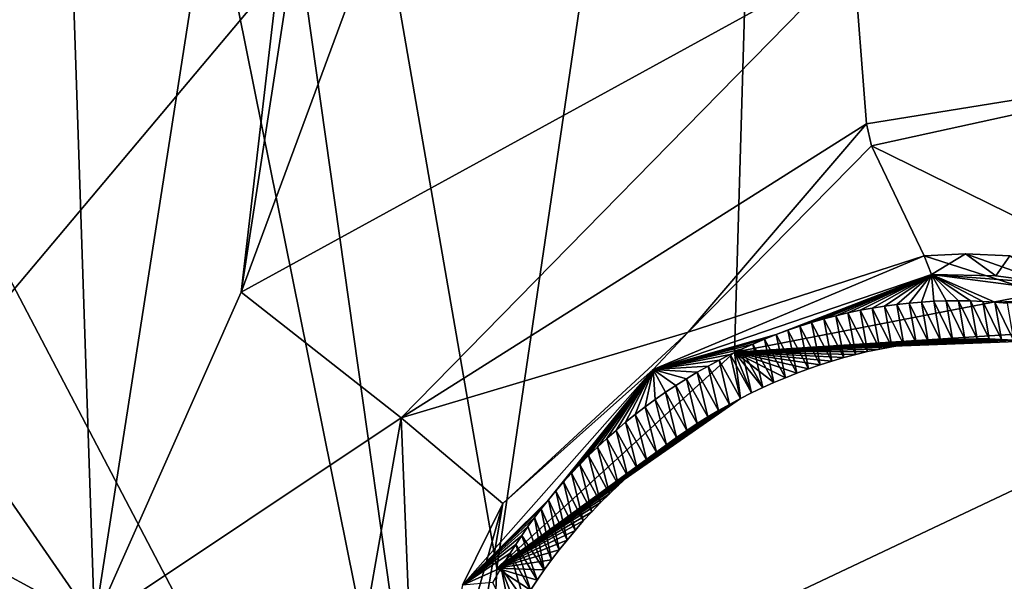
# Model space of a CAD drawing. Header units: millimetres. Extents: x -147 to 294, y -82 to 275.
# Tile 407 of 609: x 277.8 to 281.81, y 197.56 to 199.85. Entities that reach past the tile are written whole.
import ezdxf

# ---------------------------------------------------------------- set-up
doc = ezdxf.new("R2010")
doc.units = ezdxf.units.MM
doc.header["$LTSCALE"] = 67.506716
for name, color, linetype in [('1995', 7, 'CONTINUOUS'), ('2001', 7, 'CONTINUOUS'), ('2002', 7, 'CONTINUOUS'), ('2014', 7, 'CONTINUOUS'), ('2034', 7, 'CONTINUOUS'), ('2038', 7, 'CONTINUOUS'), ('2039', 7, 'CONTINUOUS'), ('2040', 7, 'CONTINUOUS'), ('2042', 7, 'CONTINUOUS'), ('601', 7, 'CONTINUOUS'), ('755', 7, 'CONTINUOUS'), ('871', 7, 'CONTINUOUS')]:
    doc.layers.add(name, color=color, linetype=linetype)

msp = doc.modelspace()

# ---------------------------------------------------------------- linework, layer by layer
at = {"layer": '1995', "linetype": 'CONTINUOUS'}
for points in [[(276.6501, 209.9932, -19.0014), (279.6313, 195.2094, -23.9621), (277.3143, 211.5931, -18.8244), (276.6501, 209.9932, -19.0014)], [(279.6313, 195.2094, -23.9621), (279.7405, 197.6106, -23.3075), (277.3143, 211.5931, -18.8244), (279.6313, 195.2094, -23.9621)], [(277.3143, 211.5931, -18.8244), (279.7405, 197.6106, -23.3075), (280.9186, 205.605, -21.5357), (277.3143, 211.5931, -18.8244)], [(279.6313, 195.2094, -23.9621), (276.6501, 209.9932, -19.0014), (276.0986, 201.9569, -20.9029), (279.6313, 195.2094, -23.9621)], [(279.7405, 197.6106, -23.3075), (280.7085, 198.4915, -23.3893), (280.9186, 205.605, -21.5357), (279.7405, 197.6106, -23.3075)], [(280.7085, 198.4915, -23.3893), (282.0441, 198.7492, -23.7821), (280.9186, 205.605, -21.5357), (280.7085, 198.4915, -23.3893)], [(282.0441, 198.7492, -23.7821), (282.8045, 204.4616, -22.4962), (280.9186, 205.605, -21.5357), (282.0441, 198.7492, -23.7821)], [(275.6906, 199.7235, -21.3854), (279.6313, 195.2094, -23.9621), (276.0986, 201.9569, -20.9029), (275.6906, 199.7235, -21.3854)], [(274.715, 198.9763, -21.2871), (279.6313, 195.2094, -23.9621), (275.6906, 199.7235, -21.3854), (274.715, 198.9763, -21.2871)], [(273.5124, 198.7915, -20.9682), (279.6313, 195.2094, -23.9621), (274.715, 198.9763, -21.2871), (273.5124, 198.7915, -20.9682)], [(272.421, 196.0159, -21.4268), (279.6313, 195.2094, -23.9621), (273.5124, 198.7915, -20.9682), (272.421, 196.0159, -21.4268)]]:
    msp.add_3dface(points, dxfattribs=at)
at = {"layer": '2001', "linetype": 'CONTINUOUS'}
for points in [[(282.0441, 198.7492, -23.7821), (280.7085, 198.4915, -23.3893), (281.9814, 198.573, -23.898), (282.0441, 198.7492, -23.7821)], [(280.7085, 198.4915, -23.3893), (281.8954, 198.5364, -24.1136), (281.9814, 198.573, -23.898), (280.7085, 198.4915, -23.3893)], [(281.7468, 198.545, -24.0532), (280.7085, 198.4915, -23.3893), (281.6971, 198.5454, -24.0337), (281.7468, 198.545, -24.0532)], [(281.6971, 198.5454, -24.0337), (280.7085, 198.4915, -23.3893), (281.6474, 198.5445, -24.0147), (281.6971, 198.5454, -24.0337)], [(281.7965, 198.5434, -24.0729), (280.7085, 198.4915, -23.3893), (281.7468, 198.545, -24.0532), (281.7965, 198.5434, -24.0729)], [(281.6474, 198.5445, -24.0147), (280.7085, 198.4915, -23.3893), (281.5976, 198.5424, -23.996), (281.6474, 198.5445, -24.0147)], [(281.846, 198.5405, -24.0931), (280.7085, 198.4915, -23.3893), (281.7965, 198.5434, -24.0729), (281.846, 198.5405, -24.0931)], [(281.5976, 198.5424, -23.996), (280.7085, 198.4915, -23.3893), (281.5479, 198.539, -23.9777), (281.5976, 198.5424, -23.996)], [(281.8954, 198.5364, -24.1136), (280.7085, 198.4915, -23.3893), (281.846, 198.5405, -24.0931), (281.8954, 198.5364, -24.1136)], [(281.5479, 198.539, -23.9777), (280.7085, 198.4915, -23.3893), (281.4981, 198.5345, -23.9598), (281.5479, 198.539, -23.9777)], [(281.4981, 198.5345, -23.9598), (280.7085, 198.4915, -23.3893), (281.4485, 198.5287, -23.9423), (281.4981, 198.5345, -23.9598)], [(281.4485, 198.5287, -23.9423), (280.7085, 198.4915, -23.3893), (281.399, 198.5217, -23.9252), (281.4485, 198.5287, -23.9423)], [(281.399, 198.5217, -23.9252), (280.7085, 198.4915, -23.3893), (281.3496, 198.5135, -23.9086), (281.399, 198.5217, -23.9252)], [(281.3496, 198.5135, -23.9086), (280.7085, 198.4915, -23.3893), (281.3004, 198.5041, -23.8923), (281.3496, 198.5135, -23.9086)], [(280.7085, 198.4915, -23.3893), (279.7405, 197.6106, -23.3075), (280.7331, 198.3021, -23.7332), (280.7085, 198.4915, -23.3893)], [(281.3004, 198.5041, -23.8923), (280.7085, 198.4915, -23.3893), (281.2514, 198.4935, -23.8765), (281.3004, 198.5041, -23.8923)], [(281.2514, 198.4935, -23.8765), (280.7085, 198.4915, -23.3893), (281.2026, 198.4818, -23.8612), (281.2514, 198.4935, -23.8765)], [(281.2026, 198.4818, -23.8612), (280.7085, 198.4915, -23.3893), (281.154, 198.4689, -23.8463), (281.2026, 198.4818, -23.8612)], [(281.154, 198.4689, -23.8463), (280.7085, 198.4915, -23.3893), (281.1058, 198.4548, -23.8318), (281.154, 198.4689, -23.8463)], [(281.1058, 198.4548, -23.8318), (280.7085, 198.4915, -23.3893), (281.0579, 198.4396, -23.8178), (281.1058, 198.4548, -23.8318)], [(281.0579, 198.4396, -23.8178), (280.7085, 198.4915, -23.3893), (281.0104, 198.4232, -23.8043), (281.0579, 198.4396, -23.8178)], [(281.0104, 198.4232, -23.8043), (280.7085, 198.4915, -23.3893), (280.9632, 198.4058, -23.7912), (281.0104, 198.4232, -23.8043)], [(280.9632, 198.4058, -23.7912), (280.7085, 198.4915, -23.3893), (280.9163, 198.3872, -23.7786), (280.9632, 198.4058, -23.7912)], [(280.9163, 198.3872, -23.7786), (280.7085, 198.4915, -23.3893), (280.8699, 198.3675, -23.7665), (280.9163, 198.3872, -23.7786)], [(280.8699, 198.3675, -23.7665), (280.7085, 198.4915, -23.3893), (280.8239, 198.3468, -23.7549), (280.8699, 198.3675, -23.7665)], [(280.8239, 198.3468, -23.7549), (280.7085, 198.4915, -23.3893), (280.7783, 198.325, -23.7438), (280.8239, 198.3468, -23.7549)], [(280.7783, 198.325, -23.7438), (280.7085, 198.4915, -23.3893), (280.7331, 198.3021, -23.7332), (280.7783, 198.325, -23.7438)], [(280.7331, 198.3021, -23.7332), (279.7405, 197.6106, -23.3075), (280.6884, 198.2781, -23.7231), (280.7331, 198.3021, -23.7332)], [(280.6884, 198.2781, -23.7231), (279.7405, 197.6106, -23.3075), (280.6442, 198.2531, -23.7135), (280.6884, 198.2781, -23.7231)], [(280.6442, 198.2531, -23.7135), (279.7405, 197.6106, -23.3075), (280.6005, 198.2271, -23.7045), (280.6442, 198.2531, -23.7135)], [(280.6005, 198.2271, -23.7045), (279.7405, 197.6106, -23.3075), (280.5574, 198.2, -23.6959), (280.6005, 198.2271, -23.7045)], [(280.5574, 198.2, -23.6959), (279.7405, 197.6106, -23.3075), (280.5149, 198.1719, -23.6879), (280.5574, 198.2, -23.6959)], [(280.5149, 198.1719, -23.6879), (279.7405, 197.6106, -23.3075), (280.4731, 198.1429, -23.6805), (280.5149, 198.1719, -23.6879)], [(280.4731, 198.1429, -23.6805), (279.7405, 197.6106, -23.3075), (280.4319, 198.1129, -23.6735), (280.4731, 198.1429, -23.6805)], [(280.4319, 198.1129, -23.6735), (279.7405, 197.6106, -23.3075), (280.3914, 198.082, -23.6671), (280.4319, 198.1129, -23.6735)], [(280.3914, 198.082, -23.6671), (279.7405, 197.6106, -23.3075), (280.3515, 198.0501, -23.6613), (280.3914, 198.082, -23.6671)], [(280.3515, 198.0501, -23.6613), (279.7405, 197.6106, -23.3075), (280.3124, 198.0174, -23.6559), (280.3515, 198.0501, -23.6613)], [(280.3124, 198.0174, -23.6559), (279.7405, 197.6106, -23.3075), (280.274, 197.9838, -23.6512), (280.3124, 198.0174, -23.6559)], [(280.274, 197.9838, -23.6512), (279.7405, 197.6106, -23.3075), (280.2363, 197.9493, -23.6469), (280.274, 197.9838, -23.6512)], [(280.2363, 197.9493, -23.6469), (279.7405, 197.6106, -23.3075), (280.1993, 197.914, -23.6432), (280.2363, 197.9493, -23.6469)], [(280.1993, 197.914, -23.6432), (279.7405, 197.6106, -23.3075), (280.1632, 197.8779, -23.6401), (280.1993, 197.914, -23.6432)], [(280.1632, 197.8779, -23.6401), (279.7405, 197.6106, -23.3075), (280.1278, 197.841, -23.6375), (280.1632, 197.8779, -23.6401)], [(280.1278, 197.841, -23.6375), (279.7405, 197.6106, -23.3075), (280.0933, 197.8032, -23.6355), (280.1278, 197.841, -23.6375)], [(280.0933, 197.8032, -23.6355), (279.7405, 197.6106, -23.3075), (280.0597, 197.7647, -23.634), (280.0933, 197.8032, -23.6355)], [(280.0597, 197.7647, -23.634), (279.7405, 197.6106, -23.3075), (280.0269, 197.7255, -23.6331), (280.0597, 197.7647, -23.634)], [(280.0269, 197.7255, -23.6331), (279.7405, 197.6106, -23.3075), (279.9951, 197.6857, -23.6328), (280.0269, 197.7255, -23.6331)], [(279.9951, 197.6857, -23.6328), (279.7405, 197.6106, -23.3075), (279.9642, 197.6451, -23.633), (279.9951, 197.6857, -23.6328)], [(279.9642, 197.6451, -23.633), (279.7405, 197.6106, -23.3075), (279.9344, 197.6039, -23.6338), (279.9642, 197.6451, -23.633)], [(279.7405, 197.6106, -23.3075), (279.6313, 195.2094, -23.9621), (279.8782, 197.5206, -23.6369), (279.7405, 197.6106, -23.3075)], [(279.9344, 197.6039, -23.6338), (279.7405, 197.6106, -23.3075), (279.9055, 197.5621, -23.6351), (279.9344, 197.6039, -23.6338)], [(279.9055, 197.5621, -23.6351), (279.7405, 197.6106, -23.3075), (279.8782, 197.5206, -23.6369), (279.9055, 197.5621, -23.6351)]]:
    msp.add_3dface(points, dxfattribs=at)
at = {"layer": '2002', "linetype": 'CONTINUOUS'}
for points in [[(281.2704, 198.671, -24.6291), (281.3004, 198.5041, -23.8923), (281.2206, 198.6618, -24.6143), (281.2704, 198.671, -24.6291)], [(281.3204, 198.6791, -24.6444), (281.3496, 198.5135, -23.9086), (281.2704, 198.671, -24.6291), (281.3204, 198.6791, -24.6444)], [(281.3496, 198.5135, -23.9086), (281.3004, 198.5041, -23.8923), (281.2704, 198.671, -24.6291), (281.3496, 198.5135, -23.9086)], [(281.3705, 198.6859, -24.66), (281.399, 198.5217, -23.9252), (281.3204, 198.6791, -24.6444), (281.3705, 198.6859, -24.66)], [(281.399, 198.5217, -23.9252), (281.3496, 198.5135, -23.9086), (281.3204, 198.6791, -24.6444), (281.399, 198.5217, -23.9252)], [(281.4206, 198.6914, -24.676), (281.4485, 198.5287, -23.9423), (281.3705, 198.6859, -24.66), (281.4206, 198.6914, -24.676)], [(281.4485, 198.5287, -23.9423), (281.399, 198.5217, -23.9252), (281.3705, 198.6859, -24.66), (281.4485, 198.5287, -23.9423)], [(281.4707, 198.6957, -24.6923), (281.4981, 198.5345, -23.9598), (281.4206, 198.6914, -24.676), (281.4707, 198.6957, -24.6923)], [(281.4981, 198.5345, -23.9598), (281.4485, 198.5287, -23.9423), (281.4206, 198.6914, -24.676), (281.4981, 198.5345, -23.9598)], [(281.5208, 198.6988, -24.709), (281.5479, 198.539, -23.9777), (281.4707, 198.6957, -24.6923), (281.5208, 198.6988, -24.709)], [(281.5479, 198.539, -23.9777), (281.4981, 198.5345, -23.9598), (281.4707, 198.6957, -24.6923), (281.5479, 198.539, -23.9777)], [(281.5709, 198.7006, -24.7261), (281.5976, 198.5424, -23.996), (281.5208, 198.6988, -24.709), (281.5709, 198.7006, -24.7261)], [(281.5976, 198.5424, -23.996), (281.5479, 198.539, -23.9777), (281.5208, 198.6988, -24.709), (281.5976, 198.5424, -23.996)], [(281.6209, 198.7011, -24.7435), (281.6474, 198.5445, -24.0147), (281.5709, 198.7006, -24.7261), (281.6209, 198.7011, -24.7435)], [(281.6474, 198.5445, -24.0147), (281.5976, 198.5424, -23.996), (281.5709, 198.7006, -24.7261), (281.6474, 198.5445, -24.0147)], [(281.6971, 198.5454, -24.0337), (281.6474, 198.5445, -24.0147), (281.6209, 198.7011, -24.7435), (281.6971, 198.5454, -24.0337)], [(281.6707, 198.7004, -24.7613), (281.6971, 198.5454, -24.0337), (281.6209, 198.7011, -24.7435), (281.6707, 198.7004, -24.7613)], [(281.7468, 198.545, -24.0532), (281.6971, 198.5454, -24.0337), (281.6707, 198.7004, -24.7613), (281.7468, 198.545, -24.0532)], [(281.7205, 198.6984, -24.7793), (281.7468, 198.545, -24.0532), (281.6707, 198.7004, -24.7613), (281.7205, 198.6984, -24.7793)], [(281.7965, 198.5434, -24.0729), (281.7468, 198.545, -24.0532), (281.7205, 198.6984, -24.7793), (281.7965, 198.5434, -24.0729)], [(281.77, 198.6952, -24.7977), (281.7965, 198.5434, -24.0729), (281.7205, 198.6984, -24.7793), (281.77, 198.6952, -24.7977)], [(281.846, 198.5405, -24.0931), (281.7965, 198.5434, -24.0729), (281.77, 198.6952, -24.7977), (281.846, 198.5405, -24.0931)], [(281.8194, 198.6906, -24.8164), (281.846, 198.5405, -24.0931), (281.77, 198.6952, -24.7977), (281.8194, 198.6906, -24.8164)], [(281.1215, 198.6396, -24.586), (281.154, 198.4689, -23.8463), (281.0723, 198.6266, -24.5725), (281.1215, 198.6396, -24.586)], [(281.1709, 198.6513, -24.6), (281.2026, 198.4818, -23.8612), (281.1215, 198.6396, -24.586), (281.1709, 198.6513, -24.6)], [(281.2026, 198.4818, -23.8612), (281.154, 198.4689, -23.8463), (281.1215, 198.6396, -24.586), (281.2026, 198.4818, -23.8612)], [(281.2206, 198.6618, -24.6143), (281.2514, 198.4935, -23.8765), (281.1709, 198.6513, -24.6), (281.2206, 198.6618, -24.6143)], [(281.2514, 198.4935, -23.8765), (281.2026, 198.4818, -23.8612), (281.1709, 198.6513, -24.6), (281.2514, 198.4935, -23.8765)], [(281.3004, 198.5041, -23.8923), (281.2514, 198.4935, -23.8765), (281.2206, 198.6618, -24.6143), (281.3004, 198.5041, -23.8923)], [(280.9746, 198.5972, -24.5468), (281.0104, 198.4232, -23.8043), (280.9263, 198.5807, -24.5347), (280.9746, 198.5972, -24.5468)], [(281.0233, 198.6125, -24.5594), (281.0579, 198.4396, -23.8178), (280.9746, 198.5972, -24.5468), (281.0233, 198.6125, -24.5594)], [(281.0579, 198.4396, -23.8178), (281.0104, 198.4232, -23.8043), (280.9746, 198.5972, -24.5468), (281.0579, 198.4396, -23.8178)], [(281.0723, 198.6266, -24.5725), (281.1058, 198.4548, -23.8318), (281.0233, 198.6125, -24.5594), (281.0723, 198.6266, -24.5725)], [(281.1058, 198.4548, -23.8318), (281.0579, 198.4396, -23.8178), (281.0233, 198.6125, -24.5594), (281.1058, 198.4548, -23.8318)], [(281.154, 198.4689, -23.8463), (281.1058, 198.4548, -23.8318), (281.0723, 198.6266, -24.5725), (281.154, 198.4689, -23.8463)], [(280.8785, 198.563, -24.523), (280.9163, 198.3872, -23.7786), (280.8311, 198.5443, -24.5118), (280.8785, 198.563, -24.523)], [(280.9263, 198.5807, -24.5347), (280.9632, 198.4058, -23.7912), (280.8785, 198.563, -24.523), (280.9263, 198.5807, -24.5347)], [(280.9632, 198.4058, -23.7912), (280.9163, 198.3872, -23.7786), (280.8785, 198.563, -24.523), (280.9632, 198.4058, -23.7912)], [(281.0104, 198.4232, -23.8043), (280.9632, 198.4058, -23.7912), (280.9263, 198.5807, -24.5347), (281.0104, 198.4232, -23.8043)], [(280.7842, 198.5245, -24.5012), (280.8239, 198.3468, -23.7549), (280.7378, 198.5036, -24.491), (280.7842, 198.5245, -24.5012)], [(280.8311, 198.5443, -24.5118), (280.8699, 198.3675, -23.7665), (280.7842, 198.5245, -24.5012), (280.8311, 198.5443, -24.5118)], [(280.8699, 198.3675, -23.7665), (280.8239, 198.3468, -23.7549), (280.7842, 198.5245, -24.5012), (280.8699, 198.3675, -23.7665)], [(280.9163, 198.3872, -23.7786), (280.8699, 198.3675, -23.7665), (280.8311, 198.5443, -24.5118), (280.9163, 198.3872, -23.7786)], [(280.692, 198.4816, -24.4813), (280.7331, 198.3021, -23.7332), (280.6466, 198.4586, -24.4721), (280.692, 198.4816, -24.4813)], [(280.7378, 198.5036, -24.491), (280.7783, 198.325, -23.7438), (280.692, 198.4816, -24.4813), (280.7378, 198.5036, -24.491)], [(280.7783, 198.325, -23.7438), (280.7331, 198.3021, -23.7332), (280.692, 198.4816, -24.4813), (280.7783, 198.325, -23.7438)], [(280.8239, 198.3468, -23.7549), (280.7783, 198.325, -23.7438), (280.7378, 198.5036, -24.491), (280.8239, 198.3468, -23.7549)], [(280.6019, 198.4345, -24.4634), (280.6442, 198.2531, -23.7135), (280.5576, 198.4094, -24.4552), (280.6019, 198.4345, -24.4634)], [(280.6466, 198.4586, -24.4721), (280.6884, 198.2781, -23.7231), (280.6019, 198.4345, -24.4634), (280.6466, 198.4586, -24.4721)], [(280.6884, 198.2781, -23.7231), (280.6442, 198.2531, -23.7135), (280.6019, 198.4345, -24.4634), (280.6884, 198.2781, -23.7231)], [(280.7331, 198.3021, -23.7332), (280.6884, 198.2781, -23.7231), (280.6466, 198.4586, -24.4721), (280.7331, 198.3021, -23.7332)], [(280.5576, 198.4094, -24.4552), (280.6005, 198.2271, -23.7045), (280.5139, 198.3832, -24.4476), (280.5576, 198.4094, -24.4552)], [(280.6442, 198.2531, -23.7135), (280.6005, 198.2271, -23.7045), (280.5576, 198.4094, -24.4552), (280.6442, 198.2531, -23.7135)], [(280.4707, 198.3559, -24.4404), (280.5149, 198.1719, -23.6879), (280.4282, 198.3276, -24.4337), (280.4707, 198.3559, -24.4404)], [(280.5139, 198.3832, -24.4476), (280.5574, 198.2, -23.6959), (280.4707, 198.3559, -24.4404), (280.5139, 198.3832, -24.4476)], [(280.5574, 198.2, -23.6959), (280.5149, 198.1719, -23.6879), (280.4707, 198.3559, -24.4404), (280.5574, 198.2, -23.6959)], [(280.6005, 198.2271, -23.7045), (280.5574, 198.2, -23.6959), (280.5139, 198.3832, -24.4476), (280.6005, 198.2271, -23.7045)], [(280.4282, 198.3276, -24.4337), (280.4731, 198.1429, -23.6805), (280.3863, 198.2984, -24.4275), (280.4282, 198.3276, -24.4337)], [(280.5149, 198.1719, -23.6879), (280.4731, 198.1429, -23.6805), (280.4282, 198.3276, -24.4337), (280.5149, 198.1719, -23.6879)], [(280.3863, 198.2984, -24.4275), (280.4319, 198.1129, -23.6735), (280.3451, 198.2682, -24.4219), (280.3863, 198.2984, -24.4275)], [(280.4731, 198.1429, -23.6805), (280.4319, 198.1129, -23.6735), (280.3863, 198.2984, -24.4275), (280.4731, 198.1429, -23.6805)], [(280.3047, 198.2371, -24.4168), (280.3515, 198.0501, -23.6613), (280.2652, 198.2053, -24.4122), (280.3047, 198.2371, -24.4168)], [(280.3451, 198.2682, -24.4219), (280.3914, 198.082, -23.6671), (280.3047, 198.2371, -24.4168), (280.3451, 198.2682, -24.4219)], [(280.3914, 198.082, -23.6671), (280.3515, 198.0501, -23.6613), (280.3047, 198.2371, -24.4168), (280.3914, 198.082, -23.6671)], [(280.4319, 198.1129, -23.6735), (280.3914, 198.082, -23.6671), (280.3451, 198.2682, -24.4219), (280.4319, 198.1129, -23.6735)], [(280.2652, 198.2053, -24.4122), (280.3124, 198.0174, -23.6559), (280.2264, 198.1726, -24.4081), (280.2652, 198.2053, -24.4122)], [(280.3515, 198.0501, -23.6613), (280.3124, 198.0174, -23.6559), (280.2652, 198.2053, -24.4122), (280.3515, 198.0501, -23.6613)], [(280.2264, 198.1726, -24.4081), (280.274, 197.9838, -23.6512), (280.1884, 198.139, -24.4046), (280.2264, 198.1726, -24.4081)], [(280.3124, 198.0174, -23.6559), (280.274, 197.9838, -23.6512), (280.2264, 198.1726, -24.4081), (280.3124, 198.0174, -23.6559)], [(280.1884, 198.139, -24.4046), (280.2363, 197.9493, -23.6469), (280.1511, 198.1046, -24.4015), (280.1884, 198.139, -24.4046)], [(280.274, 197.9838, -23.6512), (280.2363, 197.9493, -23.6469), (280.1884, 198.139, -24.4046), (280.274, 197.9838, -23.6512)], [(280.1148, 198.0696, -24.399), (280.1632, 197.8779, -23.6401), (280.0796, 198.034, -24.397), (280.1148, 198.0696, -24.399)], [(280.1511, 198.1046, -24.4015), (280.1993, 197.914, -23.6432), (280.1148, 198.0696, -24.399), (280.1511, 198.1046, -24.4015)], [(280.1993, 197.914, -23.6432), (280.1632, 197.8779, -23.6401), (280.1148, 198.0696, -24.399), (280.1993, 197.914, -23.6432)], [(280.2363, 197.9493, -23.6469), (280.1993, 197.914, -23.6432), (280.1511, 198.1046, -24.4015), (280.2363, 197.9493, -23.6469)], [(280.0796, 198.034, -24.397), (280.1278, 197.841, -23.6375), (280.0456, 197.9982, -24.3955), (280.0796, 198.034, -24.397)], [(280.1632, 197.8779, -23.6401), (280.1278, 197.841, -23.6375), (280.0796, 198.034, -24.397), (280.1632, 197.8779, -23.6401)], [(280.0456, 197.9982, -24.3955), (280.0933, 197.8032, -23.6355), (280.013, 197.9623, -24.3945), (280.0456, 197.9982, -24.3955)], [(280.1278, 197.841, -23.6375), (280.0933, 197.8032, -23.6355), (280.0456, 197.9982, -24.3955), (280.1278, 197.841, -23.6375)], [(280.013, 197.9623, -24.3945), (280.0597, 197.7647, -23.634), (279.9816, 197.9262, -24.3941), (280.013, 197.9623, -24.3945)], [(280.0933, 197.8032, -23.6355), (280.0597, 197.7647, -23.634), (280.013, 197.9623, -24.3945), (280.0933, 197.8032, -23.6355)], [(279.9816, 197.9262, -24.3941), (280.0269, 197.7255, -23.6331), (279.9513, 197.8898, -24.394), (279.9816, 197.9262, -24.3941)], [(280.0597, 197.7647, -23.634), (280.0269, 197.7255, -23.6331), (279.9816, 197.9262, -24.3941), (280.0597, 197.7647, -23.634)], [(279.9513, 197.8898, -24.394), (279.9951, 197.6857, -23.6328), (279.9222, 197.8533, -24.3945), (279.9513, 197.8898, -24.394)], [(280.0269, 197.7255, -23.6331), (279.9951, 197.6857, -23.6328), (279.9513, 197.8898, -24.394), (280.0269, 197.7255, -23.6331)], [(279.9222, 197.8533, -24.3945), (279.9642, 197.6451, -23.633), (279.8943, 197.8167, -24.3953), (279.9222, 197.8533, -24.3945)], [(279.9951, 197.6857, -23.6328), (279.9642, 197.6451, -23.633), (279.9222, 197.8533, -24.3945), (279.9951, 197.6857, -23.6328)], [(279.8943, 197.8167, -24.3953), (279.9344, 197.6039, -23.6338), (279.8677, 197.7802, -24.3966), (279.8943, 197.8167, -24.3953)], [(279.9642, 197.6451, -23.633), (279.9344, 197.6039, -23.6338), (279.8943, 197.8167, -24.3953), (279.9642, 197.6451, -23.633)], [(279.8677, 197.7802, -24.3966), (279.9344, 197.6039, -23.6338), (279.8423, 197.7439, -24.3982), (279.8677, 197.7802, -24.3966)], [(279.8423, 197.7439, -24.3982), (279.9055, 197.5621, -23.6351), (279.8182, 197.7079, -24.4003), (279.8423, 197.7439, -24.3982)], [(279.9344, 197.6039, -23.6338), (279.9055, 197.5621, -23.6351), (279.8423, 197.7439, -24.3982), (279.9344, 197.6039, -23.6338)], [(279.7953, 197.6723, -24.4026), (279.8518, 197.4785, -23.6393), (279.7587, 197.6118, -24.4073), (279.7953, 197.6723, -24.4026)], [(279.8182, 197.7079, -24.4003), (279.8782, 197.5206, -23.6369), (279.7953, 197.6723, -24.4026), (279.8182, 197.7079, -24.4003)], [(279.8782, 197.5206, -23.6369), (279.8518, 197.4785, -23.6393), (279.7953, 197.6723, -24.4026), (279.8782, 197.5206, -23.6369)], [(279.9055, 197.5621, -23.6351), (279.8782, 197.5206, -23.6369), (279.8182, 197.7079, -24.4003), (279.9055, 197.5621, -23.6351)], [(279.7587, 197.6118, -24.4073), (279.8021, 197.3929, -23.6457), (279.7252, 197.5523, -24.4129), (279.7587, 197.6118, -24.4073)], [(279.8518, 197.4785, -23.6393), (279.8265, 197.436, -23.6422), (279.7587, 197.6118, -24.4073), (279.8518, 197.4785, -23.6393)], [(279.8265, 197.436, -23.6422), (279.8021, 197.3929, -23.6457), (279.7587, 197.6118, -24.4073), (279.8265, 197.436, -23.6422)]]:
    msp.add_3dface(points, dxfattribs=at)
at = {"layer": '2014', "linetype": 'CONTINUOUS'}
for points in [[(277.6074, 212.1589, -21.2669), (278.102, 197.3899, -25.3327), (276.1103, 200.2748, -23.8642), (277.6074, 212.1589, -21.2669)], [(278.102, 197.3899, -25.3327), (277.6074, 212.1589, -21.2669), (279.8609, 208.6799, -22.8868), (278.102, 197.3899, -25.3327)], [(278.6993, 198.7361, -25.1501), (278.102, 197.3899, -25.3327), (279.8609, 208.6799, -22.8868), (278.6993, 198.7361, -25.1501)], [(279.763, 205.643, -23.6332), (278.6993, 198.7361, -25.1501), (279.8609, 208.6799, -22.8868), (279.763, 205.643, -23.6332)], [(280.8542, 204.5649, -24.2944), (278.6993, 198.7361, -25.1501), (279.763, 205.643, -23.6332), (280.8542, 204.5649, -24.2944)], [(281.1934, 200.1054, -25.6249), (278.6993, 198.7361, -25.1501), (280.8542, 204.5649, -24.2944), (281.1934, 200.1054, -25.6249)], [(282.8805, 199.6859, -26.343), (281.1934, 200.1054, -25.6249), (282.3814, 204.2329, -24.9224), (282.8805, 199.6859, -26.343)], [(276.1103, 200.2748, -23.8642), (278.102, 197.3899, -25.3327), (274.9853, 199.0874, -23.8362), (276.1103, 200.2748, -23.8642)], [(278.102, 197.3899, -25.3327), (271.9564, 196.61, -23.607), (274.9853, 199.0874, -23.8362), (278.102, 197.3899, -25.3327)]]:
    msp.add_3dface(points, dxfattribs=at)
at = {"layer": '2034', "linetype": 'CONTINUOUS'}
for points in [[(278.6993, 198.7361, -25.1501), (281.1934, 200.1054, -25.6249), (279.3517, 198.2233, -25.1372), (278.6993, 198.7361, -25.1501)], [(279.3517, 198.2233, -25.1372), (281.1934, 200.1054, -25.6249), (281.2471, 199.4225, -25.5756), (279.3517, 198.2233, -25.1372)], [(279.3517, 198.2233, -25.1372), (281.2471, 199.4225, -25.5756), (280.5198, 198.5729, -24.612), (279.3517, 198.2233, -25.1372)], [(280.5198, 198.5729, -24.612), (281.2471, 199.4225, -25.5756), (281.2669, 199.3327, -25.531), (280.5198, 198.5729, -24.612)], [(281.4813, 198.8844, -24.9659), (280.5198, 198.5729, -24.612), (281.2669, 199.3327, -25.531), (281.4813, 198.8844, -24.9659)], [(278.102, 197.3899, -25.3327), (278.6993, 198.7361, -25.1501), (279.3517, 198.2233, -25.1372), (278.102, 197.3899, -25.3327)], [(279.7659, 197.8745, -24.479), (279.3517, 198.2233, -25.1372), (280.5198, 198.5729, -24.612), (279.7659, 197.8745, -24.479)], [(278.9777, 196.1038, -25.6255), (278.102, 197.3899, -25.3327), (279.3517, 198.2233, -25.1372), (278.9777, 196.1038, -25.6255)], [(278.9777, 196.1038, -25.6255), (279.3517, 198.2233, -25.1372), (279.442, 195.9755, -24.9245), (278.9777, 196.1038, -25.6255)], [(279.442, 195.9755, -24.9245), (279.3517, 198.2233, -25.1372), (279.7659, 197.8745, -24.479), (279.442, 195.9755, -24.9245)]]:
    msp.add_3dface(points, dxfattribs=at)
at = {"layer": '2038', "linetype": 'CONTINUOUS'}
for points in [[(280.5198, 198.5729, -24.612), (281.4813, 198.8844, -24.9659), (280.3776, 198.4206, -24.39), (280.5198, 198.5729, -24.612)], [(280.3776, 198.4206, -24.39), (281.4813, 198.8844, -24.9659), (281.5119, 198.8072, -24.6754), (280.3776, 198.4206, -24.39)], [(279.7659, 197.8745, -24.479), (280.5198, 198.5729, -24.612), (280.3776, 198.4206, -24.39), (279.7659, 197.8745, -24.479)], [(279.6008, 197.5414, -24.3736), (279.7659, 197.8745, -24.479), (280.3776, 198.4206, -24.39), (279.6008, 197.5414, -24.3736)], [(279.442, 195.9755, -24.9245), (279.7659, 197.8745, -24.479), (279.3651, 196.4486, -24.6072), (279.442, 195.9755, -24.9245)], [(279.3651, 196.4486, -24.6072), (279.7659, 197.8745, -24.479), (279.6008, 197.5414, -24.3736), (279.3651, 196.4486, -24.6072)]]:
    msp.add_3dface(points, dxfattribs=at)
at = {"layer": '2039', "linetype": 'CONTINUOUS'}
for points in [[(280.8785, 198.563, -24.523), (280.3776, 198.4206, -24.39), (281.5119, 198.8072, -24.6754), (280.8785, 198.563, -24.523)], [(280.9263, 198.5807, -24.5347), (280.8785, 198.563, -24.523), (281.5119, 198.8072, -24.6754), (280.9263, 198.5807, -24.5347)], [(280.9746, 198.5972, -24.5468), (280.9263, 198.5807, -24.5347), (281.5119, 198.8072, -24.6754), (280.9746, 198.5972, -24.5468)], [(281.0233, 198.6125, -24.5594), (280.9746, 198.5972, -24.5468), (281.5119, 198.8072, -24.6754), (281.0233, 198.6125, -24.5594)], [(281.0723, 198.6266, -24.5725), (281.0233, 198.6125, -24.5594), (281.5119, 198.8072, -24.6754), (281.0723, 198.6266, -24.5725)], [(281.1215, 198.6396, -24.586), (281.0723, 198.6266, -24.5725), (281.5119, 198.8072, -24.6754), (281.1215, 198.6396, -24.586)], [(281.1709, 198.6513, -24.6), (281.1215, 198.6396, -24.586), (281.5119, 198.8072, -24.6754), (281.1709, 198.6513, -24.6)], [(281.2206, 198.6618, -24.6143), (281.1709, 198.6513, -24.6), (281.5119, 198.8072, -24.6754), (281.2206, 198.6618, -24.6143)], [(281.2704, 198.671, -24.6291), (281.2206, 198.6618, -24.6143), (281.5119, 198.8072, -24.6754), (281.2704, 198.671, -24.6291)], [(281.3204, 198.6791, -24.6444), (281.2704, 198.671, -24.6291), (281.5119, 198.8072, -24.6754), (281.3204, 198.6791, -24.6444)], [(281.3705, 198.6859, -24.66), (281.3204, 198.6791, -24.6444), (281.5119, 198.8072, -24.6754), (281.3705, 198.6859, -24.66)], [(281.4206, 198.6914, -24.676), (281.3705, 198.6859, -24.66), (281.5119, 198.8072, -24.6754), (281.4206, 198.6914, -24.676)], [(281.4707, 198.6957, -24.6923), (281.4206, 198.6914, -24.676), (281.5119, 198.8072, -24.6754), (281.4707, 198.6957, -24.6923)], [(281.5208, 198.6988, -24.709), (281.4707, 198.6957, -24.6923), (281.5119, 198.8072, -24.6754), (281.5208, 198.6988, -24.709)], [(281.77, 198.6952, -24.7977), (281.7205, 198.6984, -24.7793), (281.5119, 198.8072, -24.6754), (281.77, 198.6952, -24.7977)], [(281.77, 198.6952, -24.7977), (281.5119, 198.8072, -24.6754), (282.2542, 198.7112, -24.9645), (281.77, 198.6952, -24.7977)], [(281.7205, 198.6984, -24.7793), (281.6707, 198.7004, -24.7613), (281.5119, 198.8072, -24.6754), (281.7205, 198.6984, -24.7793)], [(281.6707, 198.7004, -24.7613), (281.6209, 198.7011, -24.7435), (281.5119, 198.8072, -24.6754), (281.6707, 198.7004, -24.7613)], [(281.6209, 198.7011, -24.7435), (281.5709, 198.7006, -24.7261), (281.5119, 198.8072, -24.6754), (281.6209, 198.7011, -24.7435)], [(281.5709, 198.7006, -24.7261), (281.5208, 198.6988, -24.709), (281.5119, 198.8072, -24.6754), (281.5709, 198.7006, -24.7261)], [(282.2542, 198.7112, -24.9645), (281.5119, 198.8072, -24.6754), (282.0206, 198.7703, -24.865), (282.2542, 198.7112, -24.9645)], [(282.0206, 198.7703, -24.865), (281.5119, 198.8072, -24.6754), (281.7731, 198.8022, -24.7686), (282.0206, 198.7703, -24.865)], [(281.8194, 198.6906, -24.8164), (281.77, 198.6952, -24.7977), (282.2542, 198.7112, -24.9645), (281.8194, 198.6906, -24.8164)], [(280.8785, 198.563, -24.523), (280.8311, 198.5443, -24.5118), (280.3776, 198.4206, -24.39), (280.8785, 198.563, -24.523)], [(280.8311, 198.5443, -24.5118), (280.7842, 198.5245, -24.5012), (280.3776, 198.4206, -24.39), (280.8311, 198.5443, -24.5118)], [(280.7842, 198.5245, -24.5012), (280.7378, 198.5036, -24.491), (280.3776, 198.4206, -24.39), (280.7842, 198.5245, -24.5012)], [(280.7378, 198.5036, -24.491), (280.692, 198.4816, -24.4813), (280.3776, 198.4206, -24.39), (280.7378, 198.5036, -24.491)], [(280.692, 198.4816, -24.4813), (280.6466, 198.4586, -24.4721), (280.3776, 198.4206, -24.39), (280.692, 198.4816, -24.4813)], [(280.6466, 198.4586, -24.4721), (280.6019, 198.4345, -24.4634), (280.3776, 198.4206, -24.39), (280.6466, 198.4586, -24.4721)], [(280.6019, 198.4345, -24.4634), (280.5576, 198.4094, -24.4552), (280.3776, 198.4206, -24.39), (280.6019, 198.4345, -24.4634)], [(279.9513, 197.8898, -24.394), (279.6008, 197.5414, -24.3736), (280.3776, 198.4206, -24.39), (279.9513, 197.8898, -24.394)], [(279.9816, 197.9262, -24.3941), (279.9513, 197.8898, -24.394), (280.3776, 198.4206, -24.39), (279.9816, 197.9262, -24.3941)], [(280.013, 197.9623, -24.3945), (279.9816, 197.9262, -24.3941), (280.3776, 198.4206, -24.39), (280.013, 197.9623, -24.3945)], [(280.0456, 197.9982, -24.3955), (280.013, 197.9623, -24.3945), (280.3776, 198.4206, -24.39), (280.0456, 197.9982, -24.3955)], [(280.0796, 198.034, -24.397), (280.0456, 197.9982, -24.3955), (280.3776, 198.4206, -24.39), (280.0796, 198.034, -24.397)], [(280.1148, 198.0696, -24.399), (280.0796, 198.034, -24.397), (280.3776, 198.4206, -24.39), (280.1148, 198.0696, -24.399)], [(280.1511, 198.1046, -24.4015), (280.1148, 198.0696, -24.399), (280.3776, 198.4206, -24.39), (280.1511, 198.1046, -24.4015)], [(280.1884, 198.139, -24.4046), (280.1511, 198.1046, -24.4015), (280.3776, 198.4206, -24.39), (280.1884, 198.139, -24.4046)], [(280.2264, 198.1726, -24.4081), (280.1884, 198.139, -24.4046), (280.3776, 198.4206, -24.39), (280.2264, 198.1726, -24.4081)], [(280.2652, 198.2053, -24.4122), (280.2264, 198.1726, -24.4081), (280.3776, 198.4206, -24.39), (280.2652, 198.2053, -24.4122)], [(280.3047, 198.2371, -24.4168), (280.2652, 198.2053, -24.4122), (280.3776, 198.4206, -24.39), (280.3047, 198.2371, -24.4168)], [(280.3451, 198.2682, -24.4219), (280.3047, 198.2371, -24.4168), (280.3776, 198.4206, -24.39), (280.3451, 198.2682, -24.4219)], [(280.3863, 198.2984, -24.4275), (280.3451, 198.2682, -24.4219), (280.3776, 198.4206, -24.39), (280.3863, 198.2984, -24.4275)], [(280.5576, 198.4094, -24.4552), (280.5139, 198.3832, -24.4476), (280.3776, 198.4206, -24.39), (280.5576, 198.4094, -24.4552)], [(280.5139, 198.3832, -24.4476), (280.4707, 198.3559, -24.4404), (280.3776, 198.4206, -24.39), (280.5139, 198.3832, -24.4476)], [(280.4707, 198.3559, -24.4404), (280.4282, 198.3276, -24.4337), (280.3776, 198.4206, -24.39), (280.4707, 198.3559, -24.4404)], [(280.4282, 198.3276, -24.4337), (280.3863, 198.2984, -24.4275), (280.3776, 198.4206, -24.39), (280.4282, 198.3276, -24.4337)], [(279.9513, 197.8898, -24.394), (279.9222, 197.8533, -24.3945), (279.6008, 197.5414, -24.3736), (279.9513, 197.8898, -24.394)], [(279.9222, 197.8533, -24.3945), (279.8943, 197.8167, -24.3953), (279.6008, 197.5414, -24.3736), (279.9222, 197.8533, -24.3945)], [(279.8943, 197.8167, -24.3953), (279.8677, 197.7802, -24.3966), (279.6008, 197.5414, -24.3736), (279.8943, 197.8167, -24.3953)], [(279.8677, 197.7802, -24.3966), (279.8423, 197.7439, -24.3982), (279.6008, 197.5414, -24.3736), (279.8677, 197.7802, -24.3966)], [(279.8423, 197.7439, -24.3982), (279.8182, 197.7079, -24.4003), (279.6008, 197.5414, -24.3736), (279.8423, 197.7439, -24.3982)], [(279.8182, 197.7079, -24.4003), (279.7953, 197.6723, -24.4026), (279.6008, 197.5414, -24.3736), (279.8182, 197.7079, -24.4003)], [(279.7953, 197.6723, -24.4026), (279.7587, 197.6118, -24.4073), (279.6008, 197.5414, -24.3736), (279.7953, 197.6723, -24.4026)], [(279.7587, 197.6118, -24.4073), (279.7252, 197.5523, -24.4129), (279.6008, 197.5414, -24.3736), (279.7587, 197.6118, -24.4073)]]:
    msp.add_3dface(points, dxfattribs=at)
at = {"layer": '2040', "linetype": 'CONTINUOUS'}
for points in [[(281.5119, 198.8072, -24.6754), (281.4813, 198.8844, -24.9659), (281.6498, 198.8916, -25.0434), (281.5119, 198.8072, -24.6754)], [(281.7731, 198.8022, -24.7686), (281.5119, 198.8072, -24.6754), (281.6498, 198.8916, -25.0434), (281.7731, 198.8022, -24.7686)], [(281.8303, 198.884, -25.1312), (281.7731, 198.8022, -24.7686), (281.6498, 198.8916, -25.0434), (281.8303, 198.884, -25.1312)], [(282.0206, 198.7703, -24.865), (281.7731, 198.8022, -24.7686), (281.8303, 198.884, -25.1312), (282.0206, 198.7703, -24.865)]]:
    msp.add_3dface(points, dxfattribs=at)
at = {"layer": '2042', "linetype": 'CONTINUOUS'}
for points in [[(281.1934, 200.1054, -25.6249), (282.8805, 199.6859, -26.343), (281.2471, 199.4225, -25.5756), (281.1934, 200.1054, -25.6249)], [(281.2471, 199.4225, -25.5756), (282.8805, 199.6859, -26.343), (281.2669, 199.3327, -25.531), (281.2471, 199.4225, -25.5756)], [(281.2669, 199.3327, -25.531), (282.8805, 199.6859, -26.343), (283.4879, 198.2398, -26.8014), (281.2669, 199.3327, -25.531)], [(281.4813, 198.8844, -24.9659), (281.2669, 199.3327, -25.531), (283.4879, 198.2398, -26.8014), (281.4813, 198.8844, -24.9659)], [(281.6498, 198.8916, -25.0434), (281.4813, 198.8844, -24.9659), (283.4879, 198.2398, -26.8014), (281.6498, 198.8916, -25.0434)], [(281.8303, 198.884, -25.1312), (281.6498, 198.8916, -25.0434), (283.4879, 198.2398, -26.8014), (281.8303, 198.884, -25.1312)]]:
    msp.add_3dface(points, dxfattribs=at)
at = {"layer": '601', "linetype": 'CONTINUOUS'}
msp.add_3dface([(281.5377, 186.5889, -45.2286), (282.6336, 188.2824, -44.8547), (290.0825, 208.2019, -40.991), (281.5377, 186.5889, -45.2286)], dxfattribs=at)
at = {"layer": '755', "linetype": 'CONTINUOUS'}
for points in [[(262.8979, 217.597, -42.8457), (292.6028, 216.4034, -40.8964), (273.9445, 194.1902, -47.4045), (262.8979, 217.597, -42.8457)], [(292.6028, 216.4034, -40.8964), (291.3362, 202.4252, -44.0868), (273.9445, 194.1902, -47.4045), (292.6028, 216.4034, -40.8964)], [(291.3362, 202.4252, -44.0868), (288.2447, 188.6572, -47.0303), (273.9445, 194.1902, -47.4045), (291.3362, 202.4252, -44.0868)]]:
    msp.add_3dface(points, dxfattribs=at)
at = {"layer": '871', "linetype": 'CONTINUOUS'}
for points in [[(281.5377, 186.5889, -45.2286), (290.0825, 208.2019, -40.991), (258.0476, 203.3559, -44.2348), (281.5377, 186.5889, -45.2286)], [(261.953, 188.6075, -46.2899), (281.5377, 186.5889, -45.2286), (258.0476, 203.3559, -44.2348), (261.953, 188.6075, -46.2899)]]:
    msp.add_3dface(points, dxfattribs=at)

doc.saveas('drawing.dxf')
